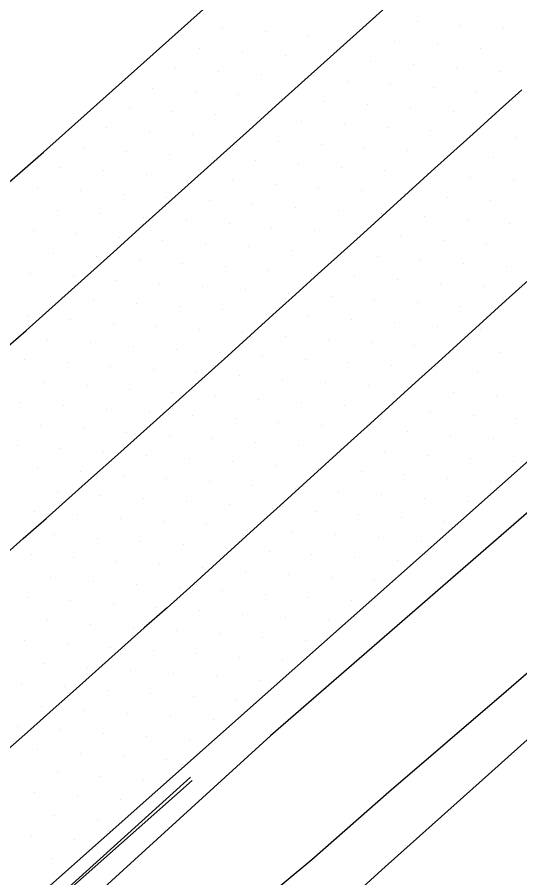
# Model space of a CAD drawing. Extents: x 1548934 to 1561348, y 809680 to 824075.
# Drawn here: x 1551890.2 to 1551931.4, y 810703.8 to 810774.4 of the extents above; entities that cross this region are included whole.
import ezdxf

# ---------------------------------------------------------------- set-up
doc = ezdxf.new("R2010")
doc.units = 0
for name, color, linetype in [('E_NCDOT_Vertical_Profile_Ground_Line', 7, 'Continuous'), ('Exist DTM Scan Elevation Point', 7, 'Continuous'), ('Exist Guardrail', 7, 'Continuous'), ('P_RDY_Terminator_Cell', 7, 'Continuous'), ('PH Exist DTM Breakline', 7, 'Continuous')]:
    doc.layers.add(name, color=color, linetype=linetype)

msp = doc.modelspace()

# ---------------------------------------------------------------- linework, layer by layer
at = {"layer": 'E_NCDOT_Vertical_Profile_Ground_Line'}
for points in [[(1551911.033, 810719.298), (1551923.424, 810730.276), (1551945.867, 810750.201), (1551968.023, 810770.431), (1551990.144, 810790.698), (1552012.283, 810810.947), (1552034.431, 810831.185), (1552056.423, 810851.59), (1552074.962, 810868.368), (1552093.191, 810885.476), (1552111.451, 810902.55), (1552129.675, 810919.663), (1552147.898, 810936.778), (1552166.164, 810953.847), (1552184.38, 810970.968), (1552202.566, 810988.121), (1552220.715, 811005.314), (1552238.802, 811022.599), (1552256.952, 811039.884)], [(1551838.214, 810728.632), (1551849.35, 810738.682), (1551862.088, 810749.773), (1551863.157, 810750.387), (1551864.251, 810750.957), (1551865.379, 810751.456), (1551866.533, 810751.891), (1551867.705, 810752.277), (1551868.889, 810752.622), (1551870.089, 810752.905), (1551871.306, 810753.096), (1551872.535, 810753.161), (1551873.764, 810753.111), (1551874.988, 810752.991), (1551876.211, 810752.848), (1551877.436, 810752.716), (1551878.664, 810752.596), (1551879.892, 810752.482), (1551892.357, 810763.33), (1551914.733, 810783.326), (1551936.975, 810803.465)], [(1551761.526, 810588.983), (1551784.506, 810608.402), (1551807.145, 810628.085), (1551829.828, 810647.718), (1551842.707, 810658.962), (1551865.26, 810678.743), (1551887.773, 810698.643), (1551911.033, 810719.298)]]:
    msp.add_lwpolyline(points, dxfattribs=at)
at = {"layer": 'Exist DTM Scan Elevation Point'}
for p, q in [((1551919.484, 810774.272), (1551919.484, 810774.272)), ((1551923.009, 810774.004), (1551923.009, 810774.004)), ((1551926.535, 810773.737), (1551926.535, 810773.737)), ((1551907.014, 810773.447), (1551907.014, 810773.447)), ((1551910.538, 810773.179), (1551910.538, 810773.179)), ((1551914.063, 810772.911), (1551914.063, 810772.911)), ((1551930.06, 810773.469), (1551930.06, 810773.469)), ((1551917.588, 810772.643), (1551917.588, 810772.643)), ((1551921.113, 810772.375), (1551921.113, 810772.375)), ((1551905.117, 810771.818), (1551905.117, 810771.818)), ((1551908.642, 810771.55), (1551908.642, 810771.55)), ((1551924.638, 810772.108), (1551924.638, 810772.108)), ((1551928.164, 810771.84), (1551928.164, 810771.84)), ((1551912.167, 810771.282), (1551912.167, 810771.282)), ((1551915.692, 810771.014), (1551915.692, 810771.014)), ((1551919.217, 810770.746), (1551919.217, 810770.746)), ((1551903.221, 810770.189), (1551903.221, 810770.189)), ((1551922.742, 810770.479), (1551922.742, 810770.479)), ((1551926.267, 810770.211), (1551926.267, 810770.211)), ((1551906.746, 810769.921), (1551906.746, 810769.921)), ((1551910.27, 810769.653), (1551910.27, 810769.653)), ((1551913.795, 810769.385), (1551913.795, 810769.385)), ((1551929.793, 810769.944), (1551929.793, 810769.944)), ((1551917.32, 810769.117), (1551917.32, 810769.117)), ((1551920.846, 810768.85), (1551920.846, 810768.85)), ((1551901.324, 810768.56), (1551901.324, 810768.56)), ((1551904.849, 810768.292), (1551904.849, 810768.292)), ((1551908.374, 810768.024), (1551908.374, 810768.024)), ((1551924.371, 810768.582), (1551924.371, 810768.582)), ((1551927.896, 810768.315), (1551927.896, 810768.315)), ((1551931.421, 810768.047), (1551931.421, 810768.047)), ((1551911.899, 810767.756), (1551911.899, 810767.756)), ((1551915.424, 810767.488), (1551915.424, 810767.488)), ((1551918.949, 810767.221), (1551918.949, 810767.221)), ((1551899.428, 810766.931), (1551899.428, 810766.931)), ((1551902.953, 810766.663), (1551902.953, 810766.663)), ((1551922.474, 810766.953), (1551922.474, 810766.953)), ((1551926, 810766.686), (1551926, 810766.686)), ((1551906.478, 810766.395), (1551906.478, 810766.395)), ((1551910.003, 810766.127), (1551910.003, 810766.127)), ((1551913.528, 810765.859), (1551913.528, 810765.859)), ((1551929.525, 810766.418), (1551929.525, 810766.418)), ((1551897.532, 810765.302), (1551897.532, 810765.302)), ((1551917.053, 810765.592), (1551917.053, 810765.592)), ((1551920.578, 810765.324), (1551920.578, 810765.324)), ((1551901.057, 810765.035), (1551901.057, 810765.035)), ((1551904.581, 810764.766), (1551904.581, 810764.766)), ((1551908.106, 810764.498), (1551908.106, 810764.498)), ((1551924.103, 810765.057), (1551924.103, 810765.057)), ((1551927.629, 810764.789), (1551927.629, 810764.789)), ((1551931.154, 810764.522), (1551931.154, 810764.522)), ((1551895.636, 810763.674), (1551895.636, 810763.674)), ((1551911.631, 810764.231), (1551911.631, 810764.231)), ((1551915.156, 810763.963), (1551915.156, 810763.963)), ((1551918.682, 810763.695), (1551918.682, 810763.695)), ((1551899.16, 810763.405), (1551899.16, 810763.405)), ((1551902.685, 810763.138), (1551902.685, 810763.138)), ((1551922.207, 810763.428), (1551922.207, 810763.428)), ((1551925.732, 810763.16), (1551925.732, 810763.16)), ((1551906.21, 810762.869), (1551906.21, 810762.869)), ((1551909.735, 810762.602), (1551909.735, 810762.602)), ((1551913.26, 810762.334), (1551913.26, 810762.334)), ((1551929.257, 810762.893), (1551929.257, 810762.893)), ((1551893.739, 810762.045), (1551893.739, 810762.045)), ((1551897.264, 810761.777), (1551897.264, 810761.777)), ((1551916.785, 810762.066), (1551916.785, 810762.066)), ((1551920.311, 810761.799), (1551920.311, 810761.799)), ((1551923.836, 810761.531), (1551923.836, 810761.531)), ((1551900.789, 810761.509), (1551900.789, 810761.509)), ((1551904.314, 810761.241), (1551904.314, 810761.241)), ((1551907.838, 810760.973), (1551907.838, 810760.973)), ((1551927.361, 810761.264), (1551927.361, 810761.264)), ((1551930.886, 810760.996), (1551930.886, 810760.996)), ((1551891.843, 810760.416), (1551891.843, 810760.416)), ((1551895.368, 810760.148), (1551895.368, 810760.148)), ((1551911.364, 810760.705), (1551911.364, 810760.705)), ((1551914.889, 810760.438), (1551914.889, 810760.438)), ((1551918.414, 810760.17), (1551918.414, 810760.17)), ((1551898.892, 810759.88), (1551898.892, 810759.88)), ((1551902.417, 810759.612), (1551902.417, 810759.612)), ((1551921.939, 810759.902), (1551921.939, 810759.902)), ((1551925.465, 810759.635), (1551925.465, 810759.635)), ((1551905.942, 810759.344), (1551905.942, 810759.344)), ((1551909.467, 810759.076), (1551909.467, 810759.076)), ((1551912.993, 810758.809), (1551912.993, 810758.809)), ((1551928.99, 810759.367), (1551928.99, 810759.367)), ((1551893.471, 810758.519), (1551893.471, 810758.519)), ((1551896.996, 810758.251), (1551896.996, 810758.251)), ((1551916.518, 810758.541), (1551916.518, 810758.541)), ((1551920.043, 810758.273), (1551920.043, 810758.273)), ((1551923.568, 810758.006), (1551923.568, 810758.006)), ((1551900.521, 810757.983), (1551900.521, 810757.983)), ((1551904.046, 810757.715), (1551904.046, 810757.715)), ((1551907.571, 810757.447), (1551907.571, 810757.447)), ((1551927.094, 810757.738), (1551927.094, 810757.738)), ((1551930.619, 810757.471), (1551930.619, 810757.471)), ((1551891.575, 810756.89), (1551891.575, 810756.89)), ((1551895.099, 810756.622), (1551895.099, 810756.622)), ((1551911.096, 810757.18), (1551911.096, 810757.18)), ((1551914.621, 810756.912), (1551914.621, 810756.912)), ((1551918.147, 810756.644), (1551918.147, 810756.644)), ((1551898.624, 810756.354), (1551898.624, 810756.354)), ((1551902.149, 810756.086), (1551902.149, 810756.086)), ((1551921.672, 810756.377), (1551921.672, 810756.377)), ((1551925.197, 810756.109), (1551925.197, 810756.109)), ((1551905.674, 810755.818), (1551905.674, 810755.818)), ((1551909.2, 810755.551), (1551909.2, 810755.551)), ((1551912.725, 810755.283), (1551912.725, 810755.283)), ((1551928.722, 810755.842), (1551928.722, 810755.842)), ((1551893.203, 810754.993), (1551893.203, 810754.993)), ((1551896.728, 810754.725), (1551896.728, 810754.725)), ((1551916.25, 810755.016), (1551916.25, 810755.016)), ((1551919.776, 810754.748), (1551919.776, 810754.748)), ((1551923.301, 810754.48), (1551923.301, 810754.48)), ((1551900.253, 810754.457), (1551900.253, 810754.457)), ((1551903.778, 810754.189), (1551903.778, 810754.189)), ((1551907.303, 810753.922), (1551907.303, 810753.922)), ((1551926.826, 810754.213), (1551926.826, 810754.213)), ((1551930.351, 810753.945), (1551930.351, 810753.945)), ((1551891.307, 810753.364), (1551891.307, 810753.364)), ((1551894.832, 810753.096), (1551894.832, 810753.096)), ((1551910.829, 810753.654), (1551910.829, 810753.654)), ((1551914.354, 810753.387), (1551914.354, 810753.387)), ((1551917.879, 810753.119), (1551917.879, 810753.119)), ((1551898.357, 810752.828), (1551898.357, 810752.828)), ((1551901.882, 810752.56), (1551901.882, 810752.56)), ((1551921.404, 810752.851), (1551921.404, 810752.851)), ((1551924.93, 810752.584), (1551924.93, 810752.584)), ((1551905.407, 810752.293), (1551905.407, 810752.293)), ((1551908.932, 810752.025), (1551908.932, 810752.025)), ((1551912.458, 810751.758), (1551912.458, 810751.758)), ((1551928.455, 810752.316), (1551928.455, 810752.316)), ((1551892.935, 810751.467), (1551892.935, 810751.467)), ((1551896.46, 810751.199), (1551896.46, 810751.199)), ((1551915.983, 810751.49), (1551915.983, 810751.49)), ((1551919.508, 810751.222), (1551919.508, 810751.222)), ((1551923.033, 810750.955), (1551923.033, 810750.955)), ((1551899.985, 810750.932), (1551899.985, 810750.932)), ((1551903.511, 810750.664), (1551903.511, 810750.664)), ((1551907.036, 810750.396), (1551907.036, 810750.396)), ((1551926.558, 810750.687), (1551926.558, 810750.687)), ((1551930.084, 810750.42), (1551930.084, 810750.42)), ((1551891.039, 810749.838), (1551891.039, 810749.838)), ((1551894.564, 810749.57), (1551894.564, 810749.57)), ((1551910.561, 810750.129), (1551910.561, 810750.129)), ((1551914.086, 810749.861), (1551914.086, 810749.861)), ((1551917.612, 810749.594), (1551917.612, 810749.594)), ((1551898.089, 810749.303), (1551898.089, 810749.303)), ((1551901.614, 810749.035), (1551901.614, 810749.035)), ((1551921.137, 810749.326), (1551921.137, 810749.326)), ((1551924.662, 810749.058), (1551924.662, 810749.058)), ((1551905.14, 810748.767), (1551905.14, 810748.767)), ((1551908.665, 810748.5), (1551908.665, 810748.5)), ((1551912.19, 810748.232), (1551912.19, 810748.232)), ((1551928.187, 810748.791), (1551928.187, 810748.791)), ((1551892.667, 810747.941), (1551892.667, 810747.941)), ((1551896.193, 810747.674), (1551896.193, 810747.674)), ((1551915.715, 810747.965), (1551915.715, 810747.965)), ((1551919.24, 810747.697), (1551919.24, 810747.697)), ((1551922.766, 810747.429), (1551922.766, 810747.429)), ((1551899.718, 810747.406), (1551899.718, 810747.406)), ((1551903.243, 810747.139), (1551903.243, 810747.139)), ((1551906.768, 810746.871), (1551906.768, 810746.871)), ((1551926.291, 810747.162), (1551926.291, 810747.162)), ((1551929.817, 810746.895), (1551929.817, 810746.895)), ((1551890.771, 810746.312), (1551890.771, 810746.312)), ((1551894.296, 810746.045), (1551894.296, 810746.045)), ((1551910.294, 810746.603), (1551910.294, 810746.603)), ((1551913.819, 810746.336), (1551913.819, 810746.336)), ((1551917.344, 810746.068), (1551917.344, 810746.068)), ((1551897.822, 810745.777), (1551897.822, 810745.777)), ((1551901.347, 810745.51), (1551901.347, 810745.51)), ((1551920.869, 810745.801), (1551920.869, 810745.801)), ((1551924.395, 810745.533), (1551924.395, 810745.533)), ((1551904.872, 810745.242), (1551904.872, 810745.242)), ((1551908.397, 810744.974), (1551908.397, 810744.974)), ((1551911.922, 810744.707), (1551911.922, 810744.707)), ((1551927.92, 810745.266), (1551927.92, 810745.266)), ((1551892.4, 810744.416), (1551892.4, 810744.416)), ((1551895.925, 810744.148), (1551895.925, 810744.148)), ((1551915.448, 810744.439), (1551915.448, 810744.439)), ((1551918.973, 810744.171), (1551918.973, 810744.171)), ((1551922.498, 810743.904), (1551922.498, 810743.904)), ((1551899.45, 810743.881), (1551899.45, 810743.881)), ((1551902.976, 810743.613), (1551902.976, 810743.613)), ((1551906.501, 810743.345), (1551906.501, 810743.345)), ((1551926.024, 810743.637), (1551926.024, 810743.637)), ((1551929.55, 810743.37), (1551929.55, 810743.37)), ((1551890.503, 810742.787), (1551890.503, 810742.787)), ((1551894.029, 810742.519), (1551894.029, 810742.519)), ((1551910.026, 810743.078), (1551910.026, 810743.078)), ((1551913.551, 810742.81), (1551913.551, 810742.81)), ((1551917.077, 810742.543), (1551917.077, 810742.543)), ((1551897.554, 810742.252), (1551897.554, 810742.252)), ((1551901.079, 810741.984), (1551901.079, 810741.984)), ((1551920.602, 810742.275), (1551920.602, 810742.275)), ((1551924.128, 810742.008), (1551924.128, 810742.008)), ((1551904.605, 810741.717), (1551904.605, 810741.717)), ((1551908.13, 810741.449), (1551908.13, 810741.449)), ((1551911.655, 810741.181), (1551911.655, 810741.181)), ((1551927.654, 810741.741), (1551927.654, 810741.741)), ((1551931.18, 810741.474), (1551931.18, 810741.474)), ((1551892.132, 810740.89), (1551892.132, 810740.89)), ((1551895.658, 810740.623), (1551895.658, 810740.623)), ((1551915.18, 810740.914), (1551915.18, 810740.914)), ((1551918.705, 810740.646), (1551918.705, 810740.646)), ((1551922.231, 810740.379), (1551922.231, 810740.379)), ((1551899.183, 810740.355), (1551899.183, 810740.355)), ((1551902.708, 810740.088), (1551902.708, 810740.088)), ((1551906.233, 810739.82), (1551906.233, 810739.82)), ((1551925.757, 810740.112), (1551925.757, 810740.112)), ((1551929.283, 810739.845), (1551929.283, 810739.845)), ((1551890.236, 810739.261), (1551890.236, 810739.261)), ((1551893.761, 810738.994), (1551893.761, 810738.994)), ((1551909.759, 810739.552), (1551909.759, 810739.552)), ((1551913.284, 810739.285), (1551913.284, 810739.285)), ((1551916.809, 810739.017), (1551916.809, 810739.017)), ((1551897.287, 810738.726), (1551897.287, 810738.726)), ((1551900.812, 810738.459), (1551900.812, 810738.459)), ((1551920.335, 810738.75), (1551920.335, 810738.75)), ((1551923.861, 810738.483), (1551923.861, 810738.483)), ((1551904.337, 810738.191), (1551904.337, 810738.191)), ((1551907.862, 810737.923), (1551907.862, 810737.923)), ((1551911.387, 810737.656), (1551911.387, 810737.656)), ((1551927.387, 810738.216), (1551927.387, 810738.216)), ((1551930.913, 810737.949), (1551930.913, 810737.949)), ((1551891.865, 810737.365), (1551891.865, 810737.365)), ((1551895.39, 810737.097), (1551895.39, 810737.097)), ((1551914.913, 810737.388), (1551914.913, 810737.388)), ((1551918.439, 810737.121), (1551918.439, 810737.121)), ((1551921.964, 810736.854), (1551921.964, 810736.854)), ((1551898.915, 810736.83), (1551898.915, 810736.83)), ((1551902.441, 810736.562), (1551902.441, 810736.562)), ((1551905.966, 810736.295), (1551905.966, 810736.295)), ((1551925.491, 810736.587), (1551925.491, 810736.587)), ((1551929.017, 810736.32), (1551929.017, 810736.32)), ((1551893.494, 810735.468), (1551893.494, 810735.468)), ((1551909.491, 810736.027), (1551909.491, 810736.027)), ((1551913.016, 810735.759), (1551913.016, 810735.759)), ((1551916.542, 810735.492), (1551916.542, 810735.492)), ((1551897.019, 810735.201), (1551897.019, 810735.201)), ((1551900.544, 810734.933), (1551900.544, 810734.933)), ((1551920.068, 810735.225), (1551920.068, 810735.225)), ((1551923.594, 810734.958), (1551923.594, 810734.958)), ((1551904.069, 810734.666), (1551904.069, 810734.666)), ((1551907.595, 810734.398), (1551907.595, 810734.398)), ((1551911.12, 810734.13), (1551911.12, 810734.13)), ((1551927.12, 810734.692), (1551927.12, 810734.692)), ((1551891.597, 810733.84), (1551891.597, 810733.84)), ((1551895.123, 810733.572), (1551895.123, 810733.572)), ((1551914.646, 810733.863), (1551914.646, 810733.863)), ((1551918.172, 810733.596), (1551918.172, 810733.596)), ((1551921.698, 810733.329), (1551921.698, 810733.329)), ((1551898.648, 810733.304), (1551898.648, 810733.304)), ((1551902.173, 810733.037), (1551902.173, 810733.037)), ((1551905.698, 810732.769), (1551905.698, 810732.769)), ((1551925.224, 810733.063), (1551925.224, 810733.063)), ((1551893.226, 810731.943), (1551893.226, 810731.943)), ((1551909.224, 810732.502), (1551909.224, 810732.502)), ((1551912.749, 810732.234), (1551912.749, 810732.234)), ((1551916.275, 810731.967), (1551916.275, 810731.967)), ((1551896.751, 810731.675), (1551896.751, 810731.675)), ((1551900.277, 810731.408), (1551900.277, 810731.408)), ((1551919.801, 810731.7), (1551919.801, 810731.7)), ((1551923.328, 810731.434), (1551923.328, 810731.434)), ((1551903.802, 810731.14), (1551903.802, 810731.14)), ((1551907.327, 810730.873), (1551907.327, 810730.873)), ((1551910.853, 810730.605), (1551910.853, 810730.605)), ((1551891.33, 810730.314), (1551891.33, 810730.314)), ((1551894.855, 810730.046), (1551894.855, 810730.046)), ((1551898.38, 810729.779), (1551898.38, 810729.779)), ((1551914.379, 810730.338), (1551914.379, 810730.338)), ((1551917.905, 810730.071), (1551917.905, 810730.071)), ((1551921.431, 810729.805), (1551921.431, 810729.805)), ((1551901.906, 810729.511), (1551901.906, 810729.511)), ((1551905.431, 810729.244), (1551905.431, 810729.244)), ((1551892.959, 810728.417), (1551892.959, 810728.417)), ((1551908.957, 810728.977), (1551908.957, 810728.977)), ((1551912.482, 810728.709), (1551912.482, 810728.709)), ((1551916.008, 810728.443), (1551916.008, 810728.443)), ((1551896.484, 810728.15), (1551896.484, 810728.15)), ((1551900.009, 810727.882), (1551900.009, 810727.882)), ((1551919.535, 810728.176), (1551919.535, 810728.176)), ((1551903.534, 810727.615), (1551903.534, 810727.615)), ((1551907.06, 810727.348), (1551907.06, 810727.348)), ((1551910.586, 810727.081), (1551910.586, 810727.081)), ((1551891.062, 810726.789), (1551891.062, 810726.789)), ((1551894.587, 810726.521), (1551894.587, 810726.521)), ((1551898.113, 810726.253), (1551898.113, 810726.253)), ((1551914.112, 810726.814), (1551914.112, 810726.814)), ((1551917.638, 810726.547), (1551917.638, 810726.547)), ((1551901.638, 810725.986), (1551901.638, 810725.986)), ((1551905.164, 810725.719), (1551905.164, 810725.719)), ((1551892.691, 810724.892), (1551892.691, 810724.892)), ((1551908.69, 810725.452), (1551908.69, 810725.452)), ((1551912.216, 810725.185), (1551912.216, 810725.185)), ((1551915.742, 810724.918), (1551915.742, 810724.918)), ((1551896.216, 810724.624), (1551896.216, 810724.624)), ((1551899.742, 810724.357), (1551899.742, 810724.357)), ((1551903.267, 810724.09), (1551903.267, 810724.09)), ((1551906.793, 810723.823), (1551906.793, 810723.823)), ((1551910.319, 810723.556), (1551910.319, 810723.556)), ((1551890.795, 810723.263), (1551890.795, 810723.263)), ((1551894.32, 810722.995), (1551894.32, 810722.995)), ((1551897.845, 810722.728), (1551897.845, 810722.728)), ((1551913.845, 810723.289), (1551913.845, 810723.289)), ((1551901.371, 810722.461), (1551901.371, 810722.461)), ((1551904.897, 810722.194), (1551904.897, 810722.194)), ((1551892.424, 810721.367), (1551892.424, 810721.367)), ((1551908.423, 810721.927), (1551908.423, 810721.927)), ((1551911.949, 810721.66), (1551911.949, 810721.66)), ((1551895.949, 810721.099), (1551895.949, 810721.099)), ((1551899.475, 810720.832), (1551899.475, 810720.832)), ((1551903, 810720.565), (1551903, 810720.565)), ((1551906.526, 810720.298), (1551906.526, 810720.298)), ((1551910.052, 810720.031), (1551910.052, 810720.031)), ((1551890.527, 810719.738), (1551890.527, 810719.738)), ((1551894.052, 810719.47), (1551894.052, 810719.47)), ((1551897.578, 810719.203), (1551897.578, 810719.203)), ((1551901.104, 810718.936), (1551901.104, 810718.936)), ((1551904.63, 810718.669), (1551904.63, 810718.669)), ((1551892.156, 810717.841), (1551892.156, 810717.841)), ((1551908.156, 810718.402), (1551908.156, 810718.402)), ((1551895.682, 810717.574), (1551895.682, 810717.574)), ((1551899.208, 810717.307), (1551899.208, 810717.307)), ((1551902.734, 810717.04), (1551902.734, 810717.04)), ((1551906.26, 810716.773), (1551906.26, 810716.773)), ((1551890.26, 810716.212), (1551890.26, 810716.212)), ((1551893.785, 810715.945), (1551893.785, 810715.945)), ((1551897.311, 810715.678), (1551897.311, 810715.678)), ((1551900.837, 810715.411), (1551900.837, 810715.411)), ((1551904.364, 810715.144), (1551904.364, 810715.144)), ((1551891.889, 810714.316), (1551891.889, 810714.316)), ((1551895.415, 810714.049), (1551895.415, 810714.049)), ((1551898.941, 810713.782), (1551898.941, 810713.782)), ((1551902.467, 810713.515), (1551902.467, 810713.515)), ((1551893.519, 810712.42), (1551893.519, 810712.42)), ((1551897.045, 810712.153), (1551897.045, 810712.153)), ((1551900.571, 810711.886), (1551900.571, 810711.886)), ((1551891.622, 810710.791), (1551891.622, 810710.791)), ((1551895.148, 810710.524), (1551895.148, 810710.524)), ((1551898.674, 810710.257), (1551898.674, 810710.257)), ((1551893.252, 810708.895), (1551893.252, 810708.895)), ((1551896.778, 810708.628), (1551896.778, 810708.628)), ((1551891.355, 810707.266), (1551891.355, 810707.266)), ((1551894.882, 810707), (1551894.882, 810707)), ((1551892.985, 810705.37), (1551892.985, 810705.37))]:
    msp.add_line(p, q, dxfattribs=at)
at = {"layer": 'Exist Guardrail'}
for points in [[(1551904.412, 810712.079), (1551893.283, 810702.02), (1551882.055, 810692.075), (1551870.8, 810682.158), (1551859.512, 810672.281), (1551848.232, 810662.394), (1551836.949, 810652.511), (1551825.603, 810642.663)], [(1551904.559, 810711.811), (1551867.806, 810679.261), (1551867.548, 810679.035)]]:
    msp.add_lwpolyline(points, dxfattribs=at)
at = {"layer": 'P_RDY_Terminator_Cell'}
for points in [[(1551889.059, 810747.047), (1551890.927, 810748.708), (1551892.796, 810750.369), (1551894.661, 810752.034), (1551896.519, 810753.706), (1551898.378, 810755.378), (1551900.237, 810757.049), (1551902.095, 810758.721), (1551903.954, 810760.393), (1551905.813, 810762.065), (1551907.672, 810763.737), (1551909.53, 810765.409), (1551911.389, 810767.081), (1551913.248, 810768.753), (1551915.107, 810770.424), (1551916.965, 810772.096), (1551918.824, 810773.768), (1551920.683, 810775.44)], [(1551888.831, 810729.972), (1551890.698, 810731.634), (1551892.565, 810733.296), (1551894.433, 810734.958), (1551896.3, 810736.62), (1551898.168, 810738.283), (1551900.035, 810739.945), (1551901.903, 810741.607), (1551903.763, 810743.277), (1551905.617, 810744.954), (1551907.471, 810746.631), (1551909.326, 810748.308), (1551911.18, 810749.984), (1551913.034, 810751.661), (1551914.889, 810753.338), (1551916.743, 810755.014), (1551918.597, 810756.691), (1551920.452, 810758.368), (1551922.306, 810760.044), (1551924.161, 810761.721), (1551926.015, 810763.398), (1551927.869, 810765.075), (1551929.724, 810766.751), (1551931.578, 810768.428)], [(1551932.134, 810752.83), (1551930.282, 810751.15), (1551928.43, 810749.471), (1551926.578, 810747.791), (1551924.726, 810746.112), (1551922.874, 810744.432), (1551921.023, 810742.753), (1551919.171, 810741.073), (1551917.319, 810739.394), (1551915.467, 810737.714), (1551913.615, 810736.035), (1551911.763, 810734.355), (1551909.911, 810732.676), (1551908.06, 810730.996), (1551906.208, 810729.317), (1551904.356, 810727.637), (1551902.492, 810725.971), (1551900.625, 810724.309), (1551898.758, 810722.646), (1551896.891, 810720.984), (1551895.024, 810719.321), (1551893.157, 810717.659), (1551891.29, 810715.996), (1551889.422, 810714.334)]]:
    msp.add_lwpolyline(points, dxfattribs=at)
at = {"layer": 'PH Exist DTM Breakline'}
for points in [[(1552034.682, 810827.336), (1552009.032, 810803.562), (1551989.606, 810785.597), (1551967.508, 810765.691), (1551937.585, 810738.553), (1551910.971, 810715.467), (1551887.069, 810693.706), (1551871.355, 810679.667), (1551869.7, 810678.494)], [(1551846.494, 810644.052), (1551874.918, 810668.424), (1551877.701, 810670.808), (1551882.752, 810675.884), (1551886.428, 810679.663), (1551891.289, 810684.268), (1551897.528, 810690.665), (1551903.503, 810696.296), (1551914.364, 810705.329), (1551920.689, 810710.86), (1551930.296, 810719.132), (1551939.693, 810727.24), (1551951.117, 810736.833), (1551959.915, 810744.861), (1551966.776, 810750.897), (1551976.785, 810760.434), (1551991.407, 810773.635), (1552001.876, 810782.888), (1552013.774, 810794.041), (1552028.845, 810808.12), (1552037.768, 810816.551)], [(1551878.984, 810668.784), (1551883.861, 810672.937), (1551890.136, 810678.245), (1551897.077, 810684.45), (1551904.567, 810691.092), (1551912.952, 810697.967), (1551920.388, 810704.722), (1551928.87, 810712.297), (1551938.41, 810720.844), (1551945.379, 810727.377), (1551955.987, 810736.211), (1551966.503, 810745.64), (1551974.191, 810752.575), (1551991.138, 810768.586), (1552011.162, 810786.108), (1552020.288, 810794.024), (1552028.602, 810801.76), (1552037.687, 810810.1), (1552040.662, 810813.069)]]:
    msp.add_lwpolyline(points, dxfattribs=at)

doc.saveas('drawing.dxf')
